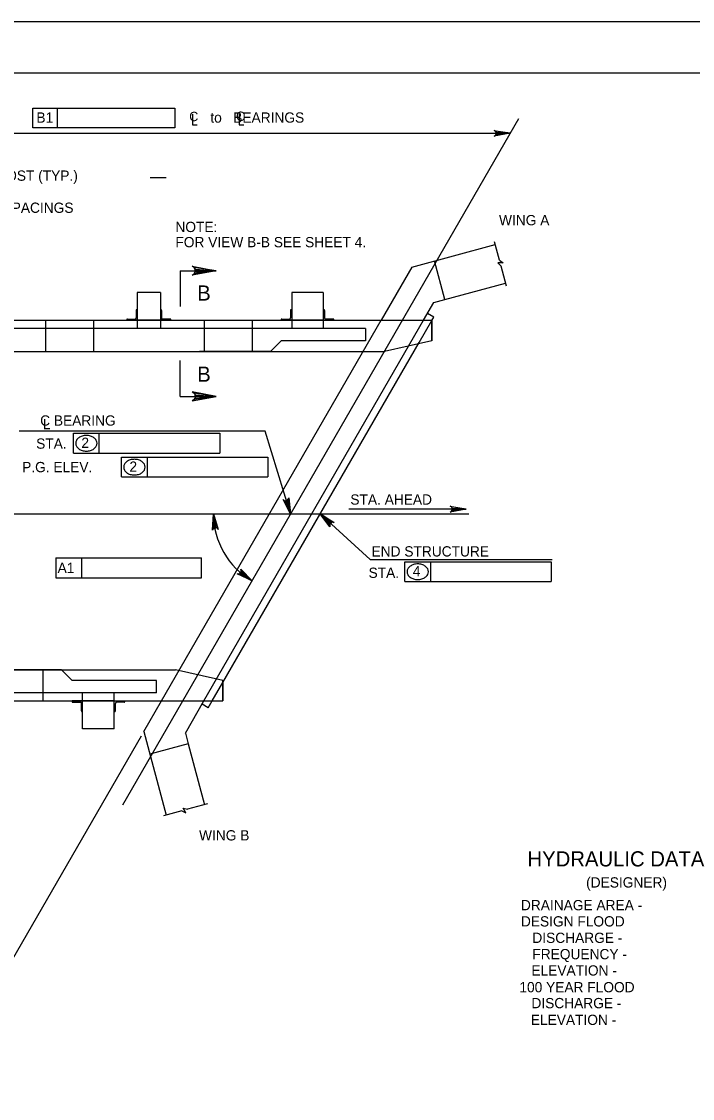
# Model space of a CAD drawing. Extents: x 638263 to 640360, y 293683 to 298655.
# Drawn here: x 638693.4 to 638889.5, y 298120.9 to 298435.5 of the extents above; entities that cross this region are included whole.
import ezdxf

# ---------------------------------------------------------------- set-up
doc = ezdxf.new("R2010")
doc.units = 0
for name, color, linetype in [('2', 7, 'Continuous'), ('3', 7, 'Continuous'), ('4', 7, 'Continuous'), ('PLT-BNDY', 7, 'Continuous')]:
    doc.layers.add(name, color=color, linetype=linetype)

msp = doc.modelspace()

# ---------------------------------------------------------------- linework, layer by layer
at = {"layer": '2'}
for p, q in [((638475.46, 298420.46), (639261.46, 298420.46)), ((638807.45, 298363.76), (638831.86, 298370.3)), ((638807.45, 298363.76), (638798.47, 298348.19)), ((638817.08, 298354.29), (638814.07, 298365.53)), ((638739.81, 298362.69), (638739.81, 298352.2)), ((638739.81, 298362.69), (638750.3, 298362.69)), ((638817.08, 298354.29), (638834.87, 298359.05)), ((638733.99, 298356.28), (638727.26, 298356.28)), ((638733.99, 298356.28), (638727.26, 298356.28)), ((638727.26, 298356.28), (638727.26, 298345.79)), ((638733.99, 298356.28), (638733.99, 298345.79)), ((638781.61, 298356.28), (638772.37, 298356.28)), ((638772.37, 298356.28), (638772.37, 298345.79)), ((638781.61, 298356.28), (638781.61, 298345.79)), ((638813.93, 298353.44), (638817.08, 298354.29)), ((638726.9, 298351.1), (638726.9, 298348.91)), ((638727.08, 298351.28), (638727.26, 298351.28)), ((638727.26, 298351.28), (638727.26, 298348.19)), ((638734.17, 298351.28), (638733.99, 298351.28)), ((638733.99, 298351.28), (638733.99, 298348.19)), ((638734.35, 298351.1), (638734.35, 298348.91)), ((638772.01, 298351.1), (638772.01, 298348.91)), ((638772.19, 298351.28), (638772.37, 298351.28)), ((638772.37, 298351.28), (638772.37, 298348.19)), ((638781.79, 298351.28), (638781.61, 298351.28)), ((638781.61, 298351.28), (638781.61, 298348.19)), ((638781.97, 298351.1), (638781.97, 298348.91)), ((638810.9, 298348.19), (638813.93, 298353.44)), ((638666.26, 298348.19), (638813.35, 298348.19)), ((638700.43, 298348.19), (638700.43, 298339.07)), ((638714.46, 298348.19), (638714.46, 298339.07)), ((638724.17, 298348.37), (638724.17, 298348.19)), ((638727.26, 298348.19), (638724.17, 298348.19)), ((638724.35, 298348.55), (638726.53, 298348.55)), ((638735.24, 298348.19), (638726.01, 298348.19)), ((638733.99, 298348.19), (638727.26, 298348.19)), ((638733.99, 298348.19), (638737.08, 298348.19)), ((638734.28, 298237.01), (638798.47, 298348.19)), ((638736.9, 298348.55), (638734.72, 298348.55)), ((638737.08, 298348.37), (638737.08, 298348.19)), ((638746.71, 298237.01), (638810.9, 298348.19)), ((638746.8, 298348.19), (638746.8, 298339.07)), ((638760.82, 298348.19), (638760.82, 298339.07)), ((638769.28, 298348.37), (638769.28, 298348.19)), ((638772.37, 298348.19), (638769.28, 298348.19)), ((638769.46, 298348.55), (638771.64, 298348.55)), ((638781.61, 298348.19), (638772.37, 298348.19)), ((638781.61, 298348.19), (638784.7, 298348.19)), ((638784.52, 298348.55), (638782.34, 298348.55)), ((638784.7, 298348.37), (638784.7, 298348.19)), ((638809.62, 298341.71), (638813.35, 298348.18)), ((638813.91, 298349.15), (638812.06, 298350.21)), ((638813.35, 298348.18), (638813.91, 298349.15)), ((638813.35, 298342.16), (638813.35, 298348.19)), ((638813.35, 298348.19), (638813.35, 298342.16)), ((638793.93, 298345.79), (638666.09, 298345.79)), ((638793.93, 298345.79), (638793.93, 298342.16)), ((638752.28, 298242.4), (638809.62, 298341.71)), ((638766.2, 298339.07), (638769.29, 298342.16)), ((638793.93, 298342.16), (638769.29, 298342.16)), ((638813.35, 298342.16), (638799.5, 298339.07)), ((638648.64, 298339.07), (638799.5, 298339.07)), ((638766.2, 298339.07), (638745.42, 298339.07)), ((638739.81, 298325.96), (638739.81, 298336.44)), ((638739.81, 298325.96), (638750.3, 298325.96)), ((638587.55, 298246.13), (638738.41, 298246.13)), ((638705.11, 298246.13), (638688.95, 298246.13)), ((638699.73, 298237.01), (638699.73, 298246.13)), ((638705.11, 298246.13), (638708.2, 298243.04)), ((638750.09, 298243.53), (638738.41, 298246.13)), ((638732.84, 298243.04), (638708.2, 298243.04)), ((638732.84, 298239.41), (638732.84, 298243.04)), ((638749.17, 298237.01), (638752.28, 298242.4)), ((638752.26, 298243.04), (638750.09, 298243.53)), ((638752.26, 298237.01), (638752.26, 298243.04)), ((638752.26, 298242.4), (638752.26, 298237.01)), ((638752.28, 298242.4), (638752.28, 298237.01)), ((638732.84, 298239.41), (638605, 298239.41)), ((638711.28, 298228.92), (638711.28, 298239.41)), ((638720.52, 298228.92), (638720.52, 298239.41)), ((638540.4, 298237.01), (638752.28, 298237.01)), ((638605.17, 298237.01), (638752.26, 298237.01)), ((638708.19, 298236.83), (638708.19, 298237.01)), ((638711.28, 298237.01), (638708.19, 298237.01)), ((638708.37, 298236.65), (638710.55, 298236.65)), ((638710.92, 298234.1), (638710.92, 298236.29)), ((638720.52, 298237.01), (638711.28, 298237.01)), ((638711.28, 298233.92), (638711.28, 298237.01)), ((638720.52, 298233.92), (638720.52, 298237.01)), ((638720.52, 298237.01), (638723.61, 298237.01)), ((638720.88, 298234.1), (638720.88, 298236.29)), ((638723.43, 298236.65), (638721.25, 298236.65)), ((638723.61, 298236.83), (638723.61, 298237.01)), ((638729.14, 298228.11), (638734.28, 298237.01)), ((638741.31, 298227.66), (638746.71, 298237.01)), ((638748, 298234.99), (638746.16, 298236.06)), ((638748, 298234.99), (638749.17, 298237.01)), ((638711.1, 298233.92), (638711.28, 298233.92)), ((638720.7, 298233.92), (638720.52, 298233.92)), ((638720.52, 298228.92), (638711.28, 298228.92)), ((638729.14, 298228.11), (638735.68, 298203.71)), ((638741.31, 298227.66), (638742.15, 298224.51)), ((638742.15, 298224.51), (638730.91, 298221.5)), ((638742.15, 298224.51), (638746.92, 298206.72))]:
    msp.add_line(p, q, dxfattribs=at)
for points in [[(638750.3, 298362.69), (638743.31, 298361.38), (638743.85, 298361.75), (638744.12, 298362.22), (638744.2, 298362.69), (638744.12, 298363.16), (638743.85, 298363.63), (638743.31, 298364), (638750.3, 298362.69), (638743.85, 298363.63), (638744.12, 298363.16), (638750.3, 298362.69), (638744.2, 298362.69), (638744.12, 298362.22), (638750.3, 298362.69), (638743.85, 298361.75)], [(638750.3, 298325.96), (638743.31, 298327.27), (638743.85, 298326.9), (638744.12, 298326.43), (638744.2, 298325.96), (638744.12, 298325.49), (638743.85, 298325.02), (638743.31, 298324.65), (638750.3, 298325.96), (638743.85, 298325.02), (638744.12, 298325.49), (638750.3, 298325.96), (638744.2, 298325.96), (638744.12, 298326.43), (638750.3, 298325.96), (638743.85, 298326.9)]]:
    msp.add_lwpolyline(points, dxfattribs=at)
for centre, radius, start, end in [((638727.08, 298351.1), 0.182, 90, 179.9984), ((638734.17, 298351.1), 0.182, 0.0016, 90), ((638772.19, 298351.1), 0.182, 90, 179.9984), ((638781.79, 298351.1), 0.182, 0.0016, 90), ((638724.35, 298348.37), 0.182, 90, 179.9984), ((638726.53, 298348.91), 0.364, 270, 359.9984), ((638734.72, 298348.91), 0.364, 180.0016, 270), ((638736.9, 298348.37), 0.182, 0.0016, 90), ((638769.46, 298348.37), 0.182, 90, 179.9984), ((638771.64, 298348.91), 0.364, 270, 359.9984), ((638782.34, 298348.91), 0.364, 180.0016, 270), ((638784.52, 298348.37), 0.182, 0.0016, 90), ((638708.37, 298236.83), 0.182, 180.0016, 270), ((638710.55, 298236.29), 0.364, 0.0016, 90), ((638721.25, 298236.29), 0.364, 90, 179.9984), ((638723.43, 298236.83), 0.182, 270, 359.9984), ((638711.1, 298234.1), 0.182, 180.0016, 270), ((638720.7, 298234.1), 0.182, 270, 359.9984)]:
    msp.add_arc(centre, radius, start, end, dxfattribs=at)
at = {"layer": '3'}
for p, q in [((638722.98, 298206.67), (638838.69, 298407.1)), ((638833.08, 298365.76), (638831.65, 298371.09)), ((638832.61, 298365.03), (638833.54, 298364.02)), ((638834.17, 298364.94), (638832.61, 298365.03)), ((638833.08, 298365.76), (638834.17, 298364.94)), ((638835.1, 298358.18), (638833.54, 298364.02)), ((638747.79, 298206.96), (638741.96, 298205.39)), ((638740.22, 298204.93), (638734.88, 298203.5)), ((638740.22, 298204.93), (638741.48, 298204.39)), ((638741.48, 298204.39), (638740.62, 298205.69)), ((638740.62, 298205.69), (638741.96, 298205.39))]:
    msp.add_line(p, q, dxfattribs=at)
at = {"layer": '4'}
for p, q in [((638696.71, 298410.17), (638703.94, 298410.17)), ((638696.71, 298404.4), (638696.71, 298410.17)), ((638703.94, 298404.4), (638703.94, 298410.17)), ((638703.94, 298410.17), (638738.23, 298410.17)), ((638738.23, 298410.17), (638738.23, 298404.4)), ((638743.4, 298408.45), (638743.4, 298405.26)), ((638757.04, 298408.45), (638757.04, 298405.26)), ((638738.23, 298404.4), (638696.71, 298404.4)), ((638743.4, 298405.26), (638744.73, 298405.26)), ((638757.04, 298405.26), (638758.38, 298405.26)), ((638644.81, 298402.81), (638836.22, 298402.81)), ((638731.01, 298389.95), (638735.65, 298389.95)), ((638764.57, 298315.83), (638692.76, 298315.83)), ((638708.59, 298315.21), (638716.16, 298315.21)), ((638708.59, 298309.44), (638708.59, 298315.21)), ((638716.16, 298309.44), (638716.16, 298315.21)), ((638716.16, 298315.21), (638751.35, 298315.21)), ((638751.35, 298315.21), (638751.35, 298309.44)), ((638772.04, 298291.65), (638764.57, 298315.83)), ((638708.59, 298309.44), (638751.35, 298309.44)), ((638722.63, 298308.24), (638730.2, 298308.24)), ((638722.63, 298302.47), (638722.63, 298308.24)), ((638730.2, 298302.47), (638730.2, 298308.24)), ((638730.2, 298308.24), (638765.39, 298308.24)), ((638765.39, 298308.24), (638765.39, 298302.47)), ((638722.63, 298302.47), (638765.39, 298302.47)), ((638539.12, 298291.65), (638824.14, 298291.65)), ((638780.71, 298291.65), (638795.32, 298278.31)), ((638823.37, 298293.05), (638789.02, 298293.05)), ((638703.46, 298278.86), (638703.45, 298272.96)), ((638703.46, 298278.86), (638711.02, 298278.86)), ((638711.02, 298272.96), (638711.02, 298278.86)), ((638711.02, 298278.86), (638745.98, 298278.86)), ((638745.98, 298272.96), (638745.98, 298278.86)), ((638795.32, 298278.31), (638848.5, 298278.31)), ((638805.42, 298277.69), (638813, 298277.69)), ((638805.42, 298271.92), (638805.42, 298277.69)), ((638813, 298271.92), (638813, 298277.69)), ((638813, 298277.69), (638848.18, 298277.69)), ((638848.18, 298277.69), (638848.18, 298271.92)), ((638703.45, 298272.96), (638745.98, 298272.96)), ((638805.42, 298271.92), (638848.18, 298271.92)), ((638728.37, 298226.78), (638683.43, 298148.94))]:
    msp.add_line(p, q, dxfattribs=at)
for points in [[(638836.22, 298402.81), (638831.56, 298401.94), (638831.92, 298402.19), (638832.1, 298402.5), (638832.15, 298402.81), (638832.1, 298403.12), (638831.92, 298403.44), (638831.56, 298403.68), (638836.22, 298402.81), (638831.92, 298403.44), (638832.1, 298403.12), (638836.22, 298402.81), (638832.15, 298402.81), (638832.1, 298402.5), (638836.22, 298402.81), (638831.92, 298402.19)], [(638772.04, 298291.65), (638769.83, 298295.84), (638770.17, 298295.57), (638770.52, 298295.49), (638770.84, 298295.53), (638771.12, 298295.67), (638771.37, 298295.94), (638771.5, 298296.36), (638772.04, 298291.65), (638771.37, 298295.94), (638771.12, 298295.67), (638772.04, 298291.65), (638770.84, 298295.53), (638770.52, 298295.49), (638772.04, 298291.65), (638770.17, 298295.57)], [(638749.5, 298291.65), (638750.93, 298287.13), (638750.64, 298287.45), (638750.31, 298287.6), (638749.99, 298287.61), (638749.69, 298287.52), (638749.4, 298287.3), (638749.2, 298286.92), (638749.5, 298291.65), (638749.4, 298287.3), (638749.69, 298287.52), (638749.5, 298291.65), (638749.99, 298287.61), (638750.31, 298287.6), (638749.5, 298291.65), (638750.64, 298287.45)], [(638780.71, 298291.65), (638784.74, 298289.15), (638784.31, 298289.21), (638783.96, 298289.1), (638783.71, 298288.91), (638783.54, 298288.64), (638783.47, 298288.28), (638783.56, 298287.86), (638780.71, 298291.65), (638783.47, 298288.28), (638783.54, 298288.64), (638780.71, 298291.65), (638783.71, 298288.91), (638783.96, 298289.1), (638780.71, 298291.65), (638784.31, 298289.21)], [(638823.37, 298293.05), (638818.71, 298292.18), (638819.07, 298292.43), (638819.26, 298292.74), (638819.31, 298293.05), (638819.26, 298293.36), (638819.07, 298293.68), (638818.71, 298293.92), (638823.37, 298293.05), (638819.07, 298293.68), (638819.26, 298293.36), (638823.37, 298293.05), (638819.31, 298293.05), (638819.26, 298292.74), (638823.37, 298293.05), (638819.07, 298292.43)], [(638760.77, 298272.13), (638756.48, 298274.15), (638756.91, 298274.14), (638757.24, 298274.28), (638757.47, 298274.51), (638757.61, 298274.79), (638757.64, 298275.15), (638757.5, 298275.56), (638760.77, 298272.13), (638757.64, 298275.15), (638757.61, 298274.79), (638760.77, 298272.13), (638757.47, 298274.51), (638757.24, 298274.28), (638760.77, 298272.13), (638756.91, 298274.14)]]:
    msp.add_lwpolyline(points, dxfattribs=at)
for points in [[(638771.64, 298294.61), (638770.69, 298294.32), (638772.04, 298291.65)], [(638782.56, 298289.29), (638783.22, 298290.02), (638780.71, 298291.65)]]:
    msp.add_lwpolyline(points, close=True, dxfattribs=at)
for centre, radius, start, end in [((638711.64, 298311.9), 2.49, 126.3544, 150.6308), ((638712.08, 298311.3), 3.23, 106.9552, 126.3544), ((638712.37, 298310.35), 4.22, 90, 106.9552), ((638712.37, 298310.35), 4.22, 73.0448, 90), ((638712.66, 298311.3), 3.23, 53.6456, 73.0448), ((638713.1, 298311.9), 2.49, 29.3692, 53.6456), ((638710.96, 298312.28), 1.71, 150.6308, 180), ((638710.96, 298312.28), 1.71, 180, 209.3692), ((638711.64, 298312.66), 2.49, 209.3692, 233.6456), ((638712.08, 298313.26), 3.23, 233.6456, 253.0448), ((638712.37, 298314.2), 4.22, 253.0448, 270), ((638712.37, 298314.2), 4.22, 270, 286.9552), ((638712.66, 298313.26), 3.23, 286.9552, 306.3544), ((638713.1, 298312.66), 2.49, 306.3544, 330.6308), ((638713.78, 298312.28), 1.71, 0, 29.3692), ((638713.78, 298312.28), 1.71, 330.6308, 0), ((638725.68, 298304.93), 2.49, 126.3544, 150.6308), ((638726.12, 298304.33), 3.23, 106.9552, 126.3544), ((638726.41, 298303.38), 4.22, 90, 106.9552), ((638726.41, 298303.38), 4.22, 73.0448, 90), ((638726.7, 298304.33), 3.23, 53.6456, 73.0448), ((638727.14, 298304.93), 2.49, 29.3692, 53.6456), ((638725, 298305.31), 1.71, 150.6308, 180), ((638725, 298305.31), 1.71, 180, 209.3692), ((638725.68, 298305.69), 2.49, 209.3692, 233.6456), ((638727.14, 298305.69), 2.49, 306.3544, 330.6308), ((638727.82, 298305.31), 1.71, 0, 29.3692), ((638727.82, 298305.31), 1.71, 330.6308, 0), ((638726.12, 298306.29), 3.23, 233.6456, 253.0448), ((638726.41, 298307.24), 4.22, 253.0448, 270), ((638726.41, 298307.24), 4.22, 270, 286.9552), ((638726.7, 298306.29), 3.23, 286.9552, 306.3544), ((638772.04, 298291.65), 22.54, 179.9993, 239.9995), ((638807.8, 298274.76), 1.71, 150.6308, 180), ((638808.47, 298274.38), 2.49, 126.3544, 150.6308), ((638808.92, 298273.78), 3.23, 106.9552, 126.3544), ((638809.2, 298272.83), 4.22, 90, 106.9552), ((638809.2, 298272.83), 4.22, 73.0448, 90), ((638809.49, 298273.78), 3.23, 53.6456, 73.0448), ((638809.93, 298274.38), 2.49, 29.3692, 53.6456), ((638810.61, 298274.76), 1.71, 0, 29.3692), ((638807.8, 298274.76), 1.71, 180, 209.3692), ((638808.47, 298275.14), 2.49, 209.3692, 233.6456), ((638808.92, 298275.74), 3.23, 233.6456, 253.0448), ((638809.2, 298276.69), 4.22, 253.0448, 270), ((638809.2, 298276.69), 4.22, 270, 286.9552), ((638809.49, 298275.74), 3.23, 286.9552, 306.3544), ((638809.93, 298275.14), 2.49, 306.3544, 330.6308), ((638810.61, 298274.76), 1.71, 330.6308, 0)]:
    msp.add_arc(centre, radius, start, end, dxfattribs=at)
at = {"layer": 'PLT-BNDY'}
msp.add_lwpolyline([(638435.46, 298435.46), (639276.46, 298435.46), (639276.46, 297841.46), (638435.46, 297841.46)], close=True, dxfattribs=at)

# ---------------------------------------------------------------- texts
at = {"layer": '4'}
for s, height, p in [('B1', 3, (638697.77, 298405.92)), ('C', 2.73, (638742.43, 298406.36)), ('to   BEARINGS', 3, (638748.6, 298405.92)), ('C', 2.73, (638756.11, 298406.43)), ('GLULAM BRIDGE RAIL POST (TYP.)', 3, (638642.12, 298388.95)), ('FOR DIMENSIONS AND SPACINGS', 3, (638642.19, 298379.58)), ('NOTE:', 3, (638738.39, 298373.97)), ('WING A', 3, (638832.95, 298375.95)), ('FOR VIEW B-B SEE SHEET 4.', 3, (638738.39, 298369.53)), ('B', 4.43, (638744.76, 298330.25)), ('C BEARING', 3, (638698.87, 298317.43)), ('L', 3, (638699.69, 298316.38)), ('STA.', 3, (638697.7, 298310.69)), ('2', 3, (638710.92, 298310.93)), ('2', 3, (638724.96, 298303.96)), ('P.G. ELEV.', 3, (638693.6, 298303.83)), ('STA. AHEAD', 3, (638789.51, 298294.36)), ('END STRUCTURE', 3, (638795.7, 298279.21)), ('STA.', 3, (638794.83, 298272.97)), ('4', 3, (638807.75, 298273.41)), ('WING B', 3, (638745.3, 298196.28)), ('HYDRAULIC DATA', 4.4292, (638841.27, 298188.69)), ('(DESIGNER)', 3, (638858.4, 298182.53)), ('DRAINAGE AREA - ', 3, (638839.35, 298175.89)), ('DESIGN FLOOD  ', 3, (638839.35, 298171.15)), ('   DISCHARGE - ', 3, (638839.35, 298166.35)), ('   FREQUENCY - ', 3, (638839.35, 298161.58)), ('   ELEVATION - ', 3, (638839.07, 298156.82)), ('100 YEAR FLOOD', 3, (638838.9, 298151.93)), ('   DISCHARGE - ', 3, (638839.07, 298147.28)), ('   ELEVATION - ', 3, (638838.9, 298142.39))]:
    msp.add_text(s, height=height, dxfattribs=at).set_placement(p)
for s, height, rotation, p in [('B', 4.43, 360, (638744.76, 298353.96)), ('A1', 3, 359.9382, (638703.97, 298274.41))]:
    msp.add_text(s, height=height, rotation=rotation, dxfattribs=at).set_placement(p)

doc.saveas('drawing.dxf')
